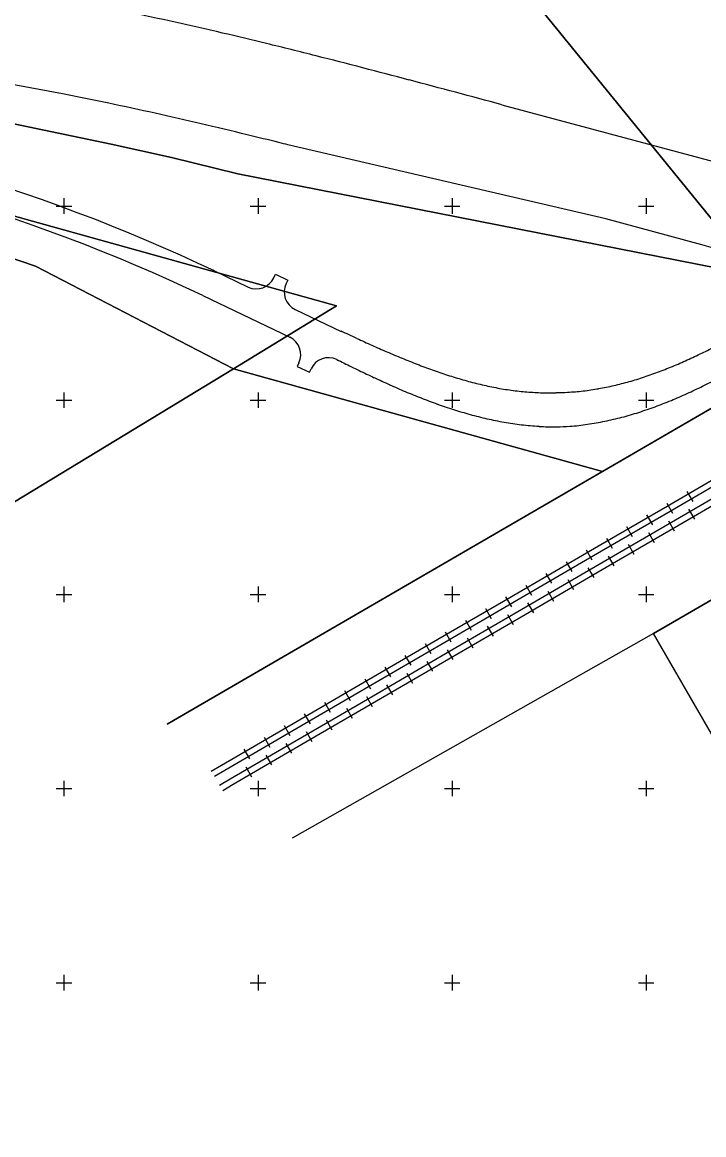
# Model space of a CAD drawing. Extents: x 528816 to 533196, y 6574767 to 6575847.
# Drawn here: x 529289.3 to 529464.8, y 6575260.8 to 6575547.3 of the extents above; entities that cross this region are included whole.
import ezdxf

# ---------------------------------------------------------------- set-up
doc = ezdxf.new("R2010")
doc.units = 0
for name, color, linetype in [('PIIR', 7, 'Continuous'), ('RDT', 7, 'Continuous'), ('TEE', 7, 'Continuous'), ('VORK', 7, 'Continuous')]:
    doc.layers.add(name, color=color, linetype=linetype)

msp = doc.modelspace()

# ---------------------------------------------------------------- linework, layer by layer
at = {"layer": 'PIIR'}
for points in [[(529724.62, 6575598.46), (529665.78, 6575564.02), (529509.6, 6575472.77), (529478.85, 6575481.93), (529422, 6575551.76), (529400.76, 6575577.81), (529408.75, 6575573.58), (529418.12, 6575569.9), (529435.41, 6575566.71), (529448.58, 6575565.99), (529478.8, 6575570.4), (529524.28, 6575582.38), (529582.41, 6575599.53), (529624.68, 6575609.86), (529689.94, 6575625.14)], [(529280.83, 6575522.44), (529312.19, 6575515.91), (529327.74, 6575512.48), (529344.81, 6575508.33), (529478.85, 6575481.93), (529509.6, 6575472.77), (529438.77, 6575431.67), (529343.7, 6575458.1), (529370.18, 6575474.28), (529233.81, 6575512.21)], [(529059.27, 6575444.74), (529068.92, 6575504.07), (529111.67, 6575512.17), (529158.2, 6575514.44), (529230.08, 6575505.83), (529292.68, 6575484.53), (529343.7, 6575458.1), (529273.15, 6575415.34)], [(529326.61, 6575366.59), (529509.6, 6575472.77), (529572.28, 6575460.11), (529496.38, 6575415.64), (529451.89, 6575389.91), (529358.79, 6575337.23)], [(529273.15, 6575415.34), (529343.7, 6575458.1), (529438.77, 6575431.67), (529326.61, 6575366.58)], [(529526.01, 6575261.77), (529451.89, 6575389.91), (529496.38, 6575415.64), (529644.23, 6575374.4), (529684.69, 6575238.52)]]:
    msp.add_lwpolyline(points, dxfattribs=at)
for points in [[(529076.48, 6575549.72), (529092.79, 6575587.31), (529157.69, 6575592.17), (529265.97, 6575590.08), (529307.18, 6575583.25), (529422, 6575551.76), (529478.85, 6575481.93), (529344.81, 6575508.33), (529327.74, 6575512.48), (529312.19, 6575515.91), (529280.83, 6575522.44), (529221.68, 6575533.73), (529192.71, 6575537.91), (529153.91, 6575542.95), (529129.67, 6575545.51), (529103.6, 6575547.76)], [(529068.92, 6575504.07), (529073.46, 6575531.59), (529102.24, 6575529.81), (529119.06, 6575528.36), (529145.43, 6575525.38), (529233.81, 6575512.21), (529370.18, 6575474.28), (529343.7, 6575458.1), (529292.68, 6575484.53), (529230.08, 6575505.83), (529158.2, 6575514.44), (529111.67, 6575512.17)]]:
    msp.add_lwpolyline(points, close=True, dxfattribs=at)
at = {"layer": 'RDT'}
for p, q in [((529460.48, 6575426.5), (529461.97, 6575423.94)), ((529455.29, 6575423.48), (529456.78, 6575420.93)), ((529460.93, 6575421.95), (529462.41, 6575419.39)), ((529450.1, 6575420.47), (529451.59, 6575417.92)), ((529455.74, 6575418.93), (529457.23, 6575416.37)), ((529444.92, 6575417.46), (529446.39, 6575414.91)), ((529450.55, 6575415.92), (529452.04, 6575413.36)), ((529439.73, 6575414.44), (529441.2, 6575411.9)), ((529445.37, 6575412.9), (529446.85, 6575410.35)), ((529434.54, 6575411.43), (529436.02, 6575408.89)), ((529429.35, 6575408.41), (529430.83, 6575405.87)), ((529440.18, 6575409.88), (529441.66, 6575407.33)), ((529424.16, 6575405.4), (529425.64, 6575402.85)), ((529434.99, 6575406.87), (529436.48, 6575404.31)), ((529418.98, 6575402.38), (529420.46, 6575399.83)), ((529429.8, 6575403.85), (529431.3, 6575401.29)), ((529413.79, 6575399.37), (529415.27, 6575396.81)), ((529424.62, 6575400.83), (529426.11, 6575398.26)), ((529408.6, 6575396.36), (529410.08, 6575393.8)), ((529419.43, 6575397.82), (529420.93, 6575395.24)), ((529403.41, 6575393.35), (529404.89, 6575390.79)), ((529414.25, 6575394.8), (529415.74, 6575392.22)), ((529398.22, 6575390.33), (529399.7, 6575387.79)), ((529409.06, 6575391.78), (529410.55, 6575389.22)), ((529393.03, 6575387.32), (529394.51, 6575384.77)), ((529403.87, 6575388.77), (529405.36, 6575386.21)), ((529387.84, 6575384.3), (529389.33, 6575381.75)), ((529398.69, 6575385.75), (529400.17, 6575383.2)), ((529393.5, 6575382.74), (529394.98, 6575380.19)), ((529382.66, 6575381.29), (529384.14, 6575378.74)), ((529388.31, 6575379.72), (529389.79, 6575377.17)), ((529377.47, 6575378.27), (529378.96, 6575375.72)), ((529383.12, 6575376.71), (529384.6, 6575374.16)), ((529372.28, 6575375.26), (529373.77, 6575372.7)), ((529377.94, 6575373.69), (529379.42, 6575371.15)), ((529367.1, 6575372.24), (529368.58, 6575369.69)), ((529372.75, 6575370.68), (529374.23, 6575368.13)), ((529361.91, 6575369.23), (529363.39, 6575366.68)), ((529367.56, 6575367.66), (529369.03, 6575365.13)), ((529356.72, 6575366.21), (529358.21, 6575363.66)), ((529362.37, 6575364.65), (529363.84, 6575362.12)), ((529351.54, 6575363.19), (529353.02, 6575360.65)), ((529357.19, 6575361.63), (529358.66, 6575359.09)), ((529346.35, 6575360.17), (529347.83, 6575357.63)), ((529352, 6575358.61), (529353.48, 6575356.07)), ((529346.82, 6575355.59), (529348.3, 6575353.04))]:
    msp.add_line(p, q, dxfattribs=at)
for points in [[(529337.95, 6575354.51), (529340.59, 6575356.04), (529360.09, 6575367.39), (529374.94, 6575376.02), (529396.28, 6575388.43), (529414.85, 6575399.2), (529436.69, 6575411.9), (529455.36, 6575422.74), (529474.99, 6575434.15), (529494.6, 6575445.53), (529516.14, 6575458.04), (529535.92, 6575469.54), (529555.85, 6575481.11), (529575.04, 6575492.27), (529596.61, 6575504.8), (529617.79, 6575517.13), (529639.19, 6575529.53), (529659.67, 6575541.45), (529679.56, 6575553.04), (529699.52, 6575564.64)], [(529700.32, 6575563.27), (529680.39, 6575551.67), (529660.52, 6575540.12), (529639.98, 6575528.16), (529618.65, 6575515.78), (529597.44, 6575503.44), (529575.89, 6575490.93), (529556.7, 6575479.75), (529536.74, 6575468.18), (529516.98, 6575456.67), (529495.41, 6575444.15), (529475.75, 6575432.75), (529456.21, 6575421.38), (529437.45, 6575410.51), (529415.64, 6575397.81), (529397.09, 6575387.05), (529375.8, 6575374.67), (529361.04, 6575366.1), (529341.42, 6575354.68), (529338.76, 6575353.14)], [(529340.09, 6575350.89), (529342.83, 6575352.48), (529362.5, 6575363.94), (529377.14, 6575372.44), (529398.31, 6575384.75), (529416.93, 6575395.57), (529438.9, 6575408.36), (529457.57, 6575419.21), (529477.01, 6575430.5), (529496.77, 6575441.95), (529518.42, 6575454.52), (529538.32, 6575466.07), (529558.16, 6575477.57), (529577.37, 6575488.74), (529598.92, 6575501.25), (529620.07, 6575513.54), (529641.44, 6575525.95), (529661.91, 6575537.85), (529681.83, 6575549.43), (529701.71, 6575560.98)], [(529340.9, 6575349.51), (529343.62, 6575351.09), (529363.32, 6575362.59), (529377.86, 6575371.02), (529399.11, 6575383.37), (529417.78, 6575394.19), (529439.7, 6575406.98), (529458.49, 6575417.89), (529477.82, 6575429.13), (529497.59, 6575440.58), (529519.24, 6575453.15), (529539.19, 6575464.74), (529559.01, 6575476.22), (529578.23, 6575487.41), (529599.73, 6575499.89), (529620.94, 6575512.2), (529642.29, 6575524.6), (529662.66, 6575536.46), (529682.62, 6575548.06), (529702.52, 6575559.6)]]:
    msp.add_lwpolyline(points, dxfattribs=at)
at = {"layer": 'TEE'}
for points in [[(529412.82, 6575526.1), (529491.74, 6575504.97), (529501.44, 6575502.52), (529641.17, 6575465.11), (529650.72, 6575462.17)], [(529623.39, 6575447.43), (529613.7, 6575449.89), (529473.97, 6575487.31), (529464.35, 6575490.04), (529439.56, 6575496.68), (529357.7, 6575515.75)], [(529338.75, 6575483.29), (529347.46, 6575479.15)], [(529354.08, 6575481.53), (529354.51, 6575482.43), (529357.67, 6575480.93), (529357.24, 6575480.03)], [(529335.75, 6575476.97), (529358.21, 6575466.28)], [(529359.55, 6575473.39), (529371.43, 6575467.74)], [(529360.5, 6575459.63), (529360.07, 6575458.72), (529363.23, 6575457.21), (529363.66, 6575458.11)]]:
    msp.add_lwpolyline(points, dxfattribs=at)
for centre, radius, start, end in [((529125.28, 6574630.88), 938.75, 77.48775, 78.2493), ((529094.35, 6574491.5), 1081.52, 76.82775, 77.48775), ((529137.22, 6574687.65), 856.74, 78.25783, 91.31901), ((529049.99, 6574301.95), 1276.19, 76.30436, 76.82775), ((528993.27, 6574069.52), 1515.45, 75.80243, 76.30159), ((528867.66, 6573571.45), 2029.11, 75.46311, 75.81328), ((528675.19, 6572830.39), 2794.75, 75.20309, 75.45694), ((528201.18, 6571035.95), 4650.75, 75.05078, 75.20309), ((525807.74, 6562071.76), 13928.96, 75.000011, 75.050782), ((529143.86, 6575073.8), 453.5, 64.5486, 83.9266), ((529125.28, 6574630.88), 914.75, 77.48775, 78.2493), ((529094.35, 6574491.5), 1057.52, 76.82774, 77.48775), ((529049.98, 6574301.94), 1252.2, 76.26926, 76.82774), ((529143.86, 6575073.8), 446.5, 64.5486, 83.9266), ((528983.24, 6574028.76), 1533.42, 75.95412, 76.26926), ((528983.24, 6574028.76), 1533.42, 75.86539, 75.95412), ((529349.56, 6575483.68), 5, 245.1795, 334.5486), ((529361.75, 6575477.88), 5, 154.5486, 243.9177), ((529047.48, 6574747.98), 789.31, 65.44759, 65.7683), ((529355.99, 6575461.79), 5, 334.3491, 63.7182), ((529624.65, 6576014.21), 602.27, 245.55899, 245.96375), ((529525.8, 6575792.58), 359.6, 245.9638, 246.6384), ((529484.56, 6575697.11), 255.6, 246.6384, 247.5828), ((529394.24, 6575607.12), 161.05, 294.5063, 295.9905), ((529378.13, 6575640.17), 197.82, 295.9905, 297.2047), ((529368.16, 6575455.95), 5, 64.9801, 154.3491), ((529454.52, 6575629.36), 188.72, 243.4896, 244.1216), ((529641.66, 6576007.98), 611.07, 243.82929, 244.23405), ((529462.53, 6575643.7), 197.82, 247.5828, 248.7971), ((529449.23, 6575609.42), 161.05, 248.7971, 250.2812), ((529412.02, 6575566.75), 116.93, 290.7286, 292.7524), ((529404.8, 6575583.96), 135.6, 292.7524, 294.5063), ((529536.17, 6575789.44), 368.4, 244.2341, 244.9086), ((529440.65, 6575585.46), 135.6, 250.2812, 252.0351), ((529434.89, 6575567.7), 116.93, 252.0351, 254.0589), ((529420.64, 6575542.7), 91.39, 285.8715, 288.435), ((529417.07, 6575553.4), 102.66, 288.435, 290.7286), ((529492.07, 6575695.26), 264.4, 244.9086, 245.8531), ((529468.43, 6575642.53), 206.62, 245.8531, 247.0674), ((529430.97, 6575553.98), 102.66, 254.0589, 256.3525), ((529428.31, 6575543.03), 91.39, 256.3525, 258.916), ((529426.55, 6575534.07), 82.27, 258.916, 261.7493), ((529424.83, 6575526.59), 74.73, 279.935, 283.0382), ((529423.13, 6575533.93), 82.27, 283.0382, 285.8715), ((529400.7, 6575583.14), 144.4, 294.4827, 296.2366), ((529389.45, 6575605.97), 169.85, 296.2366, 297.7208), ((529454.1, 6575608.67), 169.85, 247.0674, 248.5515), ((529444.8, 6575584.98), 144.4, 248.5515, 250.3054), ((529425.47, 6575526.61), 74.73, 261.7493, 264.8524), ((529424.91, 6575520.31), 68.4, 264.8524, 268.2255), ((529424.74, 6575514.9), 62.99, 268.2248, 271.8677), ((529425.74, 6575512.51), 60.57, 270.9922, 273.7948), ((529426.54, 6575514.99), 63.01, 272.9195, 276.5623), ((529425.93, 6575520.35), 68.4, 276.5621, 279.935), ((529408.44, 6575566.15), 125.73, 292.4589, 294.4827), ((529438.51, 6575567.41), 125.73, 250.3054, 252.3292), ((529434.17, 6575553.81), 111.46, 252.3292, 254.6228), ((529417.78, 6575542.38), 100.19, 287.6018, 290.1653), ((529413.89, 6575552.96), 111.46, 290.1653, 292.4589), ((529431.18, 6575542.94), 100.19, 254.6228, 257.1863), ((529429.16, 6575534.04), 91.07, 257.1863, 260.0196), ((529423.74, 6575520.2), 77.2, 278.2859, 281.6653), ((529422.46, 6575526.4), 83.53, 281.6653, 284.7685), ((529420.54, 6575533.68), 91.07, 284.7685, 287.6018), ((529427.86, 6575526.62), 83.53, 260.0196, 263.1227), ((529427.1, 6575520.34), 77.2, 263.1227, 266.4958), ((529426.77, 6575514.99), 71.85, 266.4965, 270.1361), ((529425.74, 6575512.56), 69.43, 270.9906, 273.7969), ((529424.52, 6575514.86), 71.81, 274.6498, 278.2856)]:
    msp.add_arc(centre, radius, start, end, dxfattribs=at)
at = {"layer": 'VORK'}
for p, q in [((529300, 6575502), (529300, 6575498)), ((529350, 6575502), (529350, 6575498)), ((529400, 6575502), (529400, 6575498)), ((529450, 6575502), (529450, 6575498)), ((529298, 6575500), (529302, 6575500)), ((529348, 6575500), (529352, 6575500)), ((529398, 6575500), (529402, 6575500)), ((529448, 6575500), (529452, 6575500)), ((529300, 6575452), (529300, 6575448)), ((529350, 6575452), (529350, 6575448)), ((529400, 6575452), (529400, 6575448)), ((529450, 6575452), (529450, 6575448)), ((529298, 6575450), (529302, 6575450)), ((529348, 6575450), (529352, 6575450)), ((529398, 6575450), (529402, 6575450)), ((529448, 6575450), (529452, 6575450)), ((529300, 6575402), (529300, 6575398)), ((529350, 6575402), (529350, 6575398)), ((529400, 6575402), (529400, 6575398)), ((529450, 6575402), (529450, 6575398)), ((529298, 6575400), (529302, 6575400)), ((529348, 6575400), (529352, 6575400)), ((529398, 6575400), (529402, 6575400)), ((529448, 6575400), (529452, 6575400)), ((529298, 6575350), (529302, 6575350)), ((529300, 6575352), (529300, 6575348)), ((529348, 6575350), (529352, 6575350)), ((529350, 6575352), (529350, 6575348)), ((529398, 6575350), (529402, 6575350)), ((529400, 6575352), (529400, 6575348)), ((529448, 6575350), (529452, 6575350)), ((529450, 6575352), (529450, 6575348)), ((529300, 6575302), (529300, 6575298)), ((529350, 6575302), (529350, 6575298)), ((529400, 6575302), (529400, 6575298)), ((529450, 6575302), (529450, 6575298)), ((529298, 6575300), (529302, 6575300)), ((529348, 6575300), (529352, 6575300)), ((529398, 6575300), (529402, 6575300)), ((529448, 6575300), (529452, 6575300))]:
    msp.add_line(p, q, dxfattribs=at)

doc.saveas('drawing.dxf')
